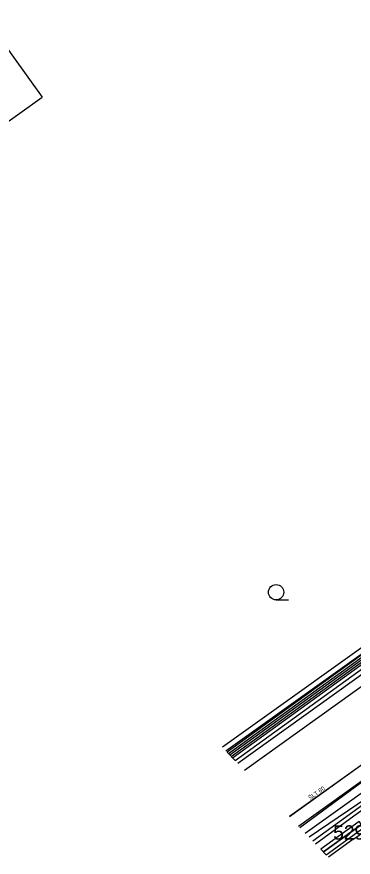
# Model space of a CAD drawing. Extents: x -668867 to -667827, y -1131943 to -1131019.
# Drawn here: x -668733.24 to -668715.64, y -1131460.34 to -1131416.31 of the extents above; entities that cross this region are included whole.
import ezdxf

# ---------------------------------------------------------------- set-up
doc = ezdxf.new("R2010")
doc.units = 0
for name, color, linetype in [('G_Bod_tecka', 7, 'Continuous'), ('G_Bod_vyska', 7, 'Continuous'), ('G_Budovy_Objekty', 7, 'Continuous'), ('G_Cesty_Schody', 7, 'Continuous'), ('G_Plochy_zpevnene', 7, 'Continuous'), ('G_Ploty', 7, 'Continuous'), ('G_Ploty_vstupy', 7, 'Continuous'), ('G_Z_CHRANICKA-TEPLOVOD_kotovane', 7, 'Continuous'), ('G_Z_ELsilove_podz_kotovane', 7, 'Continuous'), ('G_Z_KANAL_podz_kotovane', 7, 'Continuous'), ('G_Z_PLYNY_podz_geodeticky', 7, 'Continuous'), ('G_Z_SPOJE_podz_geodeticky', 7, 'Continuous'), ('G_Z_SPOJE_podz_kotovane', 7, 'Continuous'), ('G_Z_SPOJE_podz_priblizne', 7, 'Continuous'), ('G_Z_VODA_podz_kotovane', 7, 'Continuous'), ('G_Zelen-Znacky', 7, 'Continuous'), ('Vrstva 10', 7, 'Continuous'), ('Vrstva 17', 7, 'Continuous'), ('Vrstva 27', 7, 'Continuous'), ('Vrstva 4', 7, 'Continuous')]:
    doc.layers.add(name, color=color, linetype=linetype)

msp = doc.modelspace()

# ---------------------------------------------------------------- linework, layer by layer
at = {"layer": 'G_Bod_tecka'}
msp.add_line((-668715.66, -1131459.42), (-668715.66, -1131459.42), dxfattribs=at)
at = {"layer": 'G_Budovy_Objekty'}
for p in [(-668734.68, -1131416.67), (-668739.97, -1131426.29)]:
    msp.add_line(p, (-668731.92, -1131420.51), dxfattribs=at)
at = {"layer": 'G_Cesty_Schody'}
for p, q in [((-668718.496, -1131458.715), (-668696.9, -1131443.17)), ((-668721.324, -1131455.777), (-668709.74, -1131447.46))]:
    msp.add_line(p, q, dxfattribs=at)
at = {"layer": 'G_Plochy_zpevnene'}
msp.add_line((-668718.145, -1131459.08), (-668696.61, -1131443.58), dxfattribs=at)
msp.add_lwpolyline([(-668721.675, -1131455.412), (-668712.23, -1131448.63), (-668711.49, -1131448.1), (-668710.04, -1131447.06)], dxfattribs=at)
at = {"layer": 'G_Ploty'}
for p, q in [((-668722.298, -1131454.764), (-668712.74, -1131447.92)), ((-668715.66, -1131459.42), (-668713.15, -1131457.7))]:
    msp.add_line(p, q, dxfattribs=at)
msp.add_lwpolyline([(-668712.74, -1131447.92), (-668712.88, -1131447.71), (-668722.473, -1131454.582)], dxfattribs=at)
at = {"layer": 'G_Ploty_vstupy'}
msp.add_line((-668715.66, -1131459.42), (-668716.931, -1131460.341), dxfattribs=at)
at = {"layer": 'G_Z_CHRANICKA-TEPLOVOD_kotovane'}
for p, q in [((-668722.227, -1131454.838), (-668721.807, -1131455.275)), ((-668717.336, -1131459.921), (-668717.057, -1131460.211))]:
    msp.add_line(p, q, dxfattribs=at)
for points in [[(-668721.807, -1131455.275), (-668709.605, -1131446.444), (-668708.456, -1131445.625), (-668708.804, -1131445.136), (-668709.953, -1131445.955), (-668722.227, -1131454.838)], [(-668717.057, -1131460.211), (-668715.084, -1131458.792), (-668715.317, -1131458.468), (-668717.336, -1131459.921)]]:
    msp.add_lwpolyline(points, dxfattribs=at)
at = {"layer": 'G_Z_ELsilove_podz_kotovane'}
for points in [[(-668722.087, -1131454.984), (-668709.838, -1131446.119), (-668708.688, -1131445.299), (-668700.618, -1131439.549), (-668698.049, -1131437.679), (-668696.709, -1131436.689), (-668688.279, -1131430.519), (-668673.318, -1131419.779), (-668664.519, -1131413.459), (-668660.119, -1131410.189), (-668655.179, -1131406.609), (-668651.108, -1131403.609), (-668649.147, -1131402.258), (-668646.688, -1131400.518), (-668634.468, -1131391.819), (-668627.759, -1131386.949), (-668617.058, -1131379.179)], [(-668721.947, -1131455.13), (-668709.722, -1131446.281), (-668708.572, -1131445.461), (-668700.502, -1131439.711), (-668697.931, -1131437.841), (-668696.591, -1131436.851), (-668688.161, -1131430.681), (-668673.202, -1131419.941), (-668664.401, -1131413.621), (-668660.001, -1131410.351), (-668655.061, -1131406.771), (-668650.992, -1131403.771), (-668649.033, -1131402.422), (-668646.572, -1131400.682), (-668634.352, -1131391.981), (-668627.641, -1131387.111), (-668616.942, -1131379.341)], [(-668677.57, -1131431.31), (-668683.86, -1131436), (-668689.11, -1131439.74), (-668690.85, -1131441), (-668690.76, -1131441.2), (-668690.73, -1131441.26), (-668690.94, -1131441.12), (-668691.75, -1131441.8), (-668696.6, -1131445.2), (-668698.47, -1131446.58), (-668698.83, -1131446.81), (-668702.85, -1131449.82), (-668706.32, -1131452.08), (-668709.44, -1131454.58), (-668712.06, -1131456.39), (-668713.38, -1131457.28), (-668713.28, -1131457.55), (-668713.28, -1131457.56), (-668713.51, -1131457.37), (-668715.2, -1131458.63), (-668717.196, -1131460.066)], [(-668717.196, -1131460.066), (-668715.2, -1131458.63), (-668712.145, -1131456.45), (-668711.803, -1131456.921), (-668711.67, -1131456.93)]]:
    msp.add_lwpolyline(points, dxfattribs=at)
at = {"layer": 'G_Z_KANAL_podz_kotovane'}
msp.add_lwpolyline([(-668718.424, -1131458.79), (-668702.7, -1131447.21)], dxfattribs=at)
at = {"layer": 'G_Z_PLYNY_podz_geodeticky'}
msp.add_lwpolyline([(-668717.756, -1131459.484), (-668711.98, -1131455.3), (-668703.84, -1131449.34), (-668701.56, -1131447.62), (-668701.17, -1131447.38), (-668695.72, -1131443.56), (-668693.54, -1131441.99), (-668685.7, -1131436.29), (-668678.84, -1131431.41), (-668671.63, -1131426.26), (-668665.07, -1131421.58), (-668663.08, -1131420), (-668660.26, -1131418.01), (-668657.8, -1131416.21), (-668654.58, -1131413.92), (-668647.53, -1131408.9), (-668640.73, -1131403.81), (-668632.53, -1131397.95), (-668630.59, -1131396.66), (-668623.98, -1131391.79), (-668619.01, -1131388.23)], dxfattribs=at)
at = {"layer": 'G_Z_SPOJE_podz_geodeticky'}
for points in [[(-668668.83, -1131424.38), (-668677.44, -1131430.65), (-668685.81, -1131436.38), (-668698.79, -1131445.84), (-668706.73, -1131451.68), (-668717.945, -1131459.288)], [(-668717.604, -1131459.643), (-668715.61, -1131458.18), (-668699.45, -1131446.6)]]:
    msp.add_lwpolyline(points, dxfattribs=at)
at = {"layer": 'G_Z_SPOJE_podz_kotovane'}
for points in [[(-668722.157, -1131454.911), (-668709.896, -1131446.037), (-668708.746, -1131445.217), (-668700.677, -1131439.467), (-668698.109, -1131437.598), (-668696.769, -1131436.609), (-668688.338, -1131430.438), (-668677.466, -1131422.637), (-668673.376, -1131419.697), (-668664.578, -1131413.378), (-668660.179, -1131410.109), (-668655.238, -1131406.528), (-668651.166, -1131403.527), (-668649.205, -1131402.176), (-668646.745, -1131400.437), (-668634.526, -1131391.737), (-668627.818, -1131386.868), (-668617.116, -1131379.098)], [(-668722.017, -1131455.057), (-668709.78, -1131446.2), (-668708.63, -1131445.38), (-668700.56, -1131439.63), (-668697.99, -1131437.76), (-668696.65, -1131436.77), (-668688.22, -1131430.6), (-668677.35, -1131422.8), (-668673.26, -1131419.86), (-668664.46, -1131413.54), (-668660.06, -1131410.27), (-668655.12, -1131406.69), (-668651.05, -1131403.69), (-668649.09, -1131402.34), (-668646.63, -1131400.6), (-668634.41, -1131391.9), (-668627.7, -1131387.03), (-668617, -1131379.26)], [(-668722.017, -1131455.057), (-668709.78, -1131446.2), (-668708.63, -1131445.38), (-668700.56, -1131439.63), (-668697.99, -1131437.76), (-668696.65, -1131436.77), (-668688.22, -1131430.6), (-668677.35, -1131422.8), (-668673.26, -1131419.86), (-668664.46, -1131413.54), (-668660.06, -1131410.27), (-668655.12, -1131406.69), (-668651.05, -1131403.69), (-668649.09, -1131402.34), (-668646.63, -1131400.6), (-668634.41, -1131391.9), (-668627.7, -1131387.03), (-668617, -1131379.26)], [(-668717.604, -1131459.643), (-668715.61, -1131458.18), (-668699.45, -1131446.6)]]:
    msp.add_lwpolyline(points, dxfattribs=at)
at = {"layer": 'G_Z_SPOJE_podz_priblizne'}
for points in [[(-668668.83, -1131424.38), (-668677.44, -1131430.65), (-668685.81, -1131436.38), (-668698.79, -1131445.84), (-668706.73, -1131451.68), (-668717.945, -1131459.288)], [(-668717.604, -1131459.643), (-668715.61, -1131458.18), (-668699.45, -1131446.6)]]:
    msp.add_lwpolyline(points, dxfattribs=at)
at = {"layer": 'G_Z_VODA_podz_kotovane'}
msp.add_lwpolyline([(-668579.7, -1131358.16), (-668580.06, -1131358.34), (-668596.52, -1131369.96), (-668596.52, -1131369.96), (-668599.22, -1131371.93), (-668619.48, -1131386.75), (-668640.17, -1131401.34), (-668640.29, -1131401.42), (-668648.19, -1131407.4), (-668658.88, -1131415.12), (-668661.48, -1131417.09), (-668661.54, -1131417.13), (-668679.06, -1131429.38), (-668679.06, -1131429.38), (-668689.01, -1131436.29), (-668708.21, -1131450.5), (-668715.37, -1131455.64), (-668718.974, -1131458.219)], dxfattribs=at)
at = {"layer": 'G_Zelen-Znacky'}
msp.add_line((-668719.672, -1131446.86), (-668719.022, -1131446.857), dxfattribs=at)
msp.add_circle((-668719.672, -1131446.457), 0.403, dxfattribs=at)
at = {"layer": 'Vrstva 10'}
msp.add_lwpolyline([(-668718.426, -1131458.788), (-668702.703, -1131447.205)], dxfattribs=at)
at = {"layer": 'Vrstva 17'}
msp.add_line((-668715.2, -1131458.63), (-668717.196, -1131460.066), dxfattribs=at)
at = {"layer": 'Vrstva 27'}
msp.add_lwpolyline([(-668579.698, -1131358.163), (-668580.059, -1131358.344), (-668596.515, -1131369.961), (-668596.518, -1131369.963), (-668599.22, -1131371.931), (-668619.483, -1131386.755), (-668640.17, -1131401.339), (-668640.287, -1131401.422), (-668648.19, -1131407.4), (-668658.88, -1131415.12), (-668661.477, -1131417.085), (-668661.539, -1131417.128), (-668679.06, -1131429.377), (-668679.065, -1131429.381), (-668689.015, -1131436.288), (-668708.206, -1131450.504), (-668715.373, -1131455.635), (-668718.977, -1131458.215)], dxfattribs=at)

# ---------------------------------------------------------------- texts
at = {"layer": 'G_Bod_vyska'}
msp.add_text('529.14', height=0.75, dxfattribs=at).set_placement((-668716.684, -1131459.42))
at = {"layer": 'Vrstva 4'}
msp.add_text('ŠLT 80', height=0.2194, rotation=35.6325, dxfattribs=at).set_placement((-668717.889, -1131457.35))

doc.saveas('drawing.dxf')
